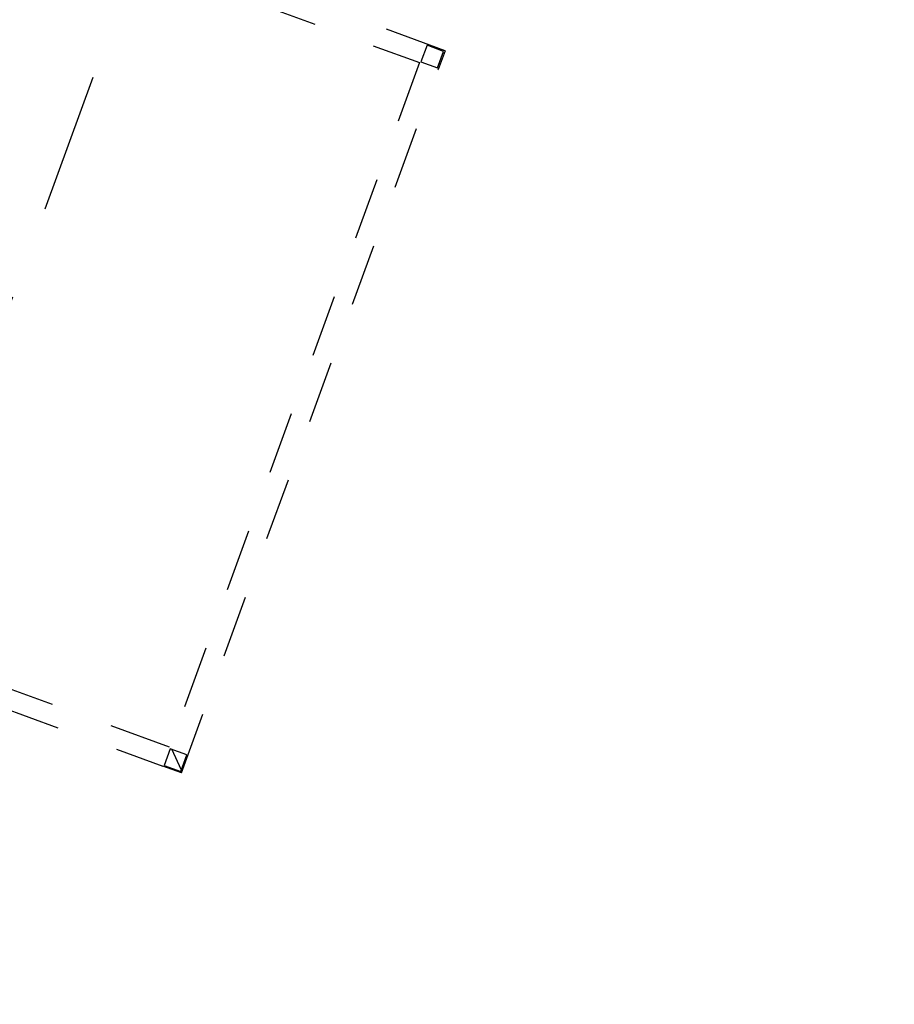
# Model space of a CAD drawing. Header units: millimetres. Extents: x 112481703 to 112588235, y 1264638581 to 1264713486.
# Tile 359 of 487: x 112584277 to 112588235, y 1264677144 to 1264681601. Entities that reach past the tile are written whole.
import ezdxf

# ---------------------------------------------------------------- set-up
doc = ezdxf.new("R2010")
doc.units = ezdxf.units.MM
doc.header["$LTSCALE"] = 0.5
doc.header["$MEASUREMENT"] = 0
for name, pattern in [('Lang stiplet', [2116.666603, 1269.999981, -846.666622]), ('PLINE', [0]), ('Stiplet', [1128.888893, 564.444447, -564.444447])]:
    doc.linetypes.add(name, pattern=pattern)
for name, color, linetype in [('222- Søyler', 7, 'Continuous'), ('222- Søyler  (Skravur)', 7, 'Continuous'), ('266- Himling og innvendig overflate#1', 7, 'Continuous'), ('Yttervegger.A225', 7, 'Continuous')]:
    doc.layers.add(name, color=color, linetype=linetype)
pattern_1 = [(294.956, (112557650, 1264717795), (203.9922, 94.9325), []), (294.956, (112557718, 1264717826.64), (203.9922, 94.9325), [])]

msp = doc.modelspace()

# ---------------------------------------------------------------- hatches: boundary and pattern name
at = {"layer": '222- Søyler  (Skravur)', "linetype": 'Continuous'}
h = msp.add_hatch(dxfattribs=at)
h.set_pattern_fill('Steel', color=256, style=0, pattern_type=2)
h.set_pattern_definition(pattern_1)
h.paths.add_polyline_path([(112586120.7, 1264681484.8), (112586093.3, 1264681409.6), (112586168.5, 1264681382.2), (112586195.9, 1264681457.4)])
h = msp.add_hatch(dxfattribs=at)
h.set_pattern_fill('Steel', color=256, style=0, pattern_type=2)
h.set_pattern_definition(pattern_1)
h.paths.add_polyline_path([(112584958.9, 1264678300.3), (112584931.5, 1264678225.2), (112585006.6, 1264678197.8), (112585034.1, 1264678272.9)])

# ---------------------------------------------------------------- linework, layer by layer
at = {"layer": '222- Søyler', "linetype": 'PLINE', "flags": 128}
for points in [[(112586120.7, 1264681484.8), (112586093.3, 1264681409.6), (112586168.5, 1264681382.2), (112586195.9, 1264681457.4)], [(112584958.9, 1264678300.3), (112584931.5, 1264678225.2), (112585006.6, 1264678197.8), (112585034.1, 1264678272.9)]]:
    msp.add_lwpolyline(points, close=True, dxfattribs=at)
at = {"layer": '266- Himling og innvendig overflate#1', "linetype": 'Lang stiplet'}
msp.add_lwpolyline([(112588235.4, 1264691281.6), (112578984.8, 1264665926.4), (112562432.1, 1264671965.5), (112565811.5, 1264681228.3), (112572876, 1264678650.9), (112578747.2, 1264694743.3)], close=True, dxfattribs=at)
at = {"layer": 'Yttervegger.A225', "linetype": 'Stiplet', "flags": 128}
for points in [[(112586202.3, 1264681460.3), (112584317.6, 1264682147.9)], [(112584286.8, 1264682063.4), (112586086.9, 1264681406.6)], [(112586202.3, 1264681460.3), (112586171.4, 1264681375.8)], [(112586086.9, 1264681406.6), (112584955.9, 1264678306.8)], [(112585009.6, 1264678191.4), (112586171.4, 1264681375.8)], [(112584955.9, 1264678306.8), (112583155.8, 1264678963.5)], [(112583125, 1264678879), (112584925.1, 1264678222.2)], [(112585009.6, 1264678191.4), (112584925.1, 1264678222.2)]]:
    msp.add_lwpolyline(points, dxfattribs=at)

doc.saveas('drawing.dxf')
